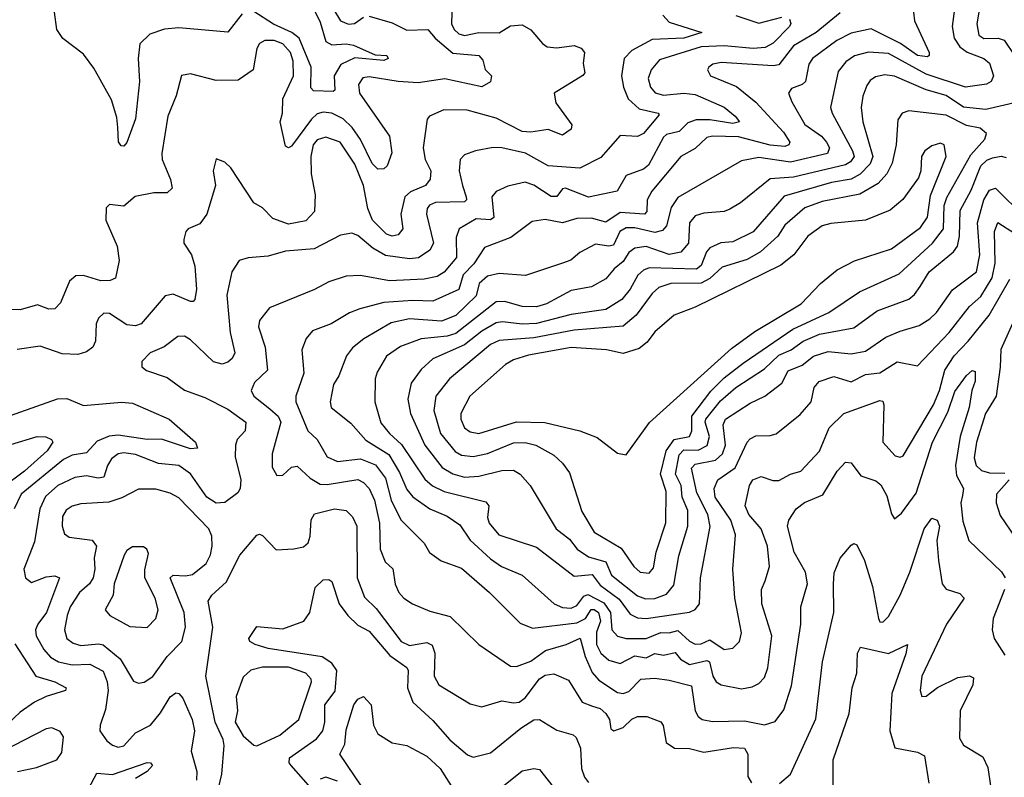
# Model space of a CAD drawing. Extents: x 1678431 to 1860718, y 384618 to 522882.
# Tile 259 of 473: x 1735874 to 1739286, y 491815 to 494439. Entities that reach past the tile are written whole.
import ezdxf

# ---------------------------------------------------------------- set-up
doc = ezdxf.new("R2010")
doc.units = 0

msp = doc.modelspace()

# ---------------------------------------------------------------- linework, layer by layer
at = {"layer": '0CON10XD'}
for points in [[(1737372, 494502), (1737370.2, 494425), (1737379.2, 494405), (1737395, 494389.7), (1737415, 494384), (1737465, 494394.8), (1737535, 494393.1), (1737575, 494418.1), (1737615, 494420.7), (1737645, 494403.5), (1737685, 494356.5), (1737702, 494345), (1737735, 494341.8), (1737795, 494349.7), (1737819.9, 494339.9), (1737830.5, 494325), (1737826.8, 494286.8), (1737832.2, 494255), (1737824.7, 494245.3), (1737725.4, 494185), (1737731.5, 494151.5), (1737786.7, 494075), (1737785, 494060), (1737755, 494039.5), (1737705, 494058.7), (1737645, 494049.1), (1737615, 494052), (1737525, 494097.7), (1737424.7, 494125.3), (1737343.1, 494126.9), (1737294, 494105), (1737285.6, 494094.4), (1737271.6, 493995), (1737279.2, 493955), (1737297.9, 493915), (1737296.6, 493886.6), (1737279.5, 493865), (1737227.9, 493842.1), (1737208.8, 493825), (1737194.4, 493765), (1737201.3, 493715), (1737185, 493693.8), (1737165, 493689.4), (1737145, 493696.4), (1737096.5, 493745), (1737080.6, 493785), (1737064.5, 493865), (1737035, 493938.2), (1736984.6, 494015), (1736935, 494032.1), (1736905, 494022.6), (1736891.2, 494005), (1736882.1, 493965), (1736883.3, 493905), (1736898.1, 493831.9), (1736895.3, 493775), (1736865, 493742), (1736805, 493730.9), (1736750.5, 493750.5), (1736715, 493787.8), (1736684.7, 493804.7), (1736605, 493925.8), (1736585, 493946), (1736555, 493957.5), (1736544, 493915), (1736552.5, 493865), (1736521.8, 493765), (1736498.3, 493731.7), (1736457.5, 493715), (1736449.2, 493705), (1736442.5, 493677.5), (1736442.7, 493665), (1736469.1, 493625), (1736480.7, 493585), (1736486.6, 493505), (1736480.6, 493469.4), (1736475, 493462.5), (1736465, 493463.3), (1736405, 493487.7), (1736377.7, 493482.3), (1736294.3, 493385.7), (1736275, 493378), (1736245, 493381.6), (1736185, 493421.5), (1736165, 493422.2), (1736146.7, 493405), (1736138.5, 493385), (1736136, 493325), (1736127.5, 493305), (1736105, 493288.1), (1736075, 493278.9), (1736021.1, 493281.1), (1735945, 493308.4), (1735865, 493296.9)], [(1736645, 494459.7), (1736594.7, 494395.3), (1736425, 494411.2), (1736375, 494406.4), (1736325, 494388.6), (1736289.6, 494355), (1736284.2, 494305), (1736288.2, 494225), (1736274.7, 494095.3), (1736245, 494013.8), (1736235, 494000.8), (1736225, 494002.5), (1736216.2, 494016.2), (1736213.4, 494065), (1736210.4, 494100.4), (1736191.8, 494161.8), (1736131, 494271), (1736095, 494319.3), (1736023.4, 494373.4), (1736001.8, 494405), (1735994.7, 494465)], [(1736892.6, 494475), (1736915, 494430), (1736935, 494363.5), (1736955, 494352.1), (1737005, 494355.1), (1737030.5, 494350.5), (1737105, 494317), (1737146.2, 494315), (1737150.8, 494305), (1737135, 494297.5), (1737035, 494306.6), (1736986.3, 494283.7), (1736963, 494245), (1736965.3, 494194.7), (1736959.7, 494190.3), (1736892.3, 494192.3), (1736882.4, 494202.4), (1736883.6, 494275), (1736842, 494375), (1736817, 494395), (1736753.7, 494423.7), (1736685, 494467.6)], [(1738717.6, 494462.4), (1738633.4, 494395), (1738555, 494348.8), (1738505, 494283), (1738485, 494278.9), (1738305, 494290.3), (1738276.2, 494285), (1738261.9, 494275), (1738257.1, 494265), (1738267.5, 494245), (1738357.5, 494207.5), (1738425, 494153.4), (1738520.8, 494049.2), (1738542.1, 494015), (1738539.5, 494005), (1738525, 493999.8), (1738475, 494004), (1738365, 494032.7), (1738275, 494035.2), (1738255, 494030.6), (1738215, 493992.9), (1738164.6, 493965), (1738064.2, 493845), (1738047.8, 493815), (1738046.5, 493775), (1738039.1, 493765), (1737955, 493770.9), (1737905, 493737.4), (1737855, 493751.5), (1737805, 493750.7), (1737755, 493735.7), (1737695, 493746.6), (1737650.1, 493739.9), (1737576.1, 493683.9), (1737485, 493650.4), (1737447.3, 493592.7), (1737411, 493555), (1737395, 493504), (1737305, 493464), (1737236.1, 493466.1), (1737135, 493459.8), (1737052.3, 493437.7), (1737016.1, 493423.9), (1736952.9, 493385), (1736888.4, 493361.6), (1736866.4, 493335), (1736850.9, 493295), (1736858.7, 493215), (1736831.1, 493135), (1736830.3, 493115), (1736872.2, 493015), (1736904.8, 492984.8), (1736939.6, 492925), (1736975, 492908.8), (1737055, 492917.6), (1737106.7, 492896.7), (1737141.3, 492851.3), (1737160.5, 492775), (1737195, 492706.9), (1737275.7, 492625.7), (1737293.3, 492593.3), (1737334.3, 492564.3), (1737405, 492539.2), (1737501.2, 492455), (1737607.9, 492347.9), (1737650.6, 492330.6), (1737805, 492350.1), (1737834.4, 492365), (1737854.1, 492395.9), (1737865, 492396.2), (1737879.4, 492385), (1737886.9, 492355), (1737873, 492317), (1737872.4, 492275), (1737887.6, 492245), (1737915, 492220), (1737955, 492208.7), (1738005, 492235.5), (1738045, 492228.2), (1738075, 492243.8), (1738105, 492237.1), (1738145, 492246.9), (1738164, 492224), (1738195, 492205.5), (1738255, 492218.8), (1738263.8, 492215), (1738276.2, 492165), (1738287.5, 492145), (1738305, 492134.7), (1738375, 492120.7), (1738412.6, 492127.4), (1738435, 492139.2), (1738455, 492160), (1738466.3, 492193.7), (1738480, 492305), (1738445.4, 492415), (1738444.6, 492465), (1738457.3, 492495), (1738472.7, 492545), (1738465.2, 492615), (1738442.8, 492675), (1738400.6, 492725), (1738387.4, 492755), (1738402.8, 492825), (1738414.6, 492845), (1738443.5, 492856.5), (1738483.2, 492843.2), (1738505, 492842.7), (1738545, 492864.7), (1738581.1, 492875), (1738645.5, 492944.5), (1738679.5, 493025), (1738730, 493075), (1738855, 493120), (1738865, 493117.5), (1738868.9, 493105), (1738865.5, 492975), (1738908, 492928), (1738925, 492923.4), (1738935, 492928), (1739040.3, 493105), (1739061.6, 493155), (1739079.5, 493225), (1739112, 493275), (1739161, 493325)], [(1738971.2, 494465), (1738974.2, 494435), (1739025.4, 494325), (1739025.6, 494315), (1739019.2, 494310.7), (1738985.5, 494315), (1738926, 494356), (1738825, 494407), (1738755, 494392), (1738705, 494367.3), (1738620.9, 494305), (1738608.1, 494285), (1738596.9, 494225), (1738585, 494214), (1738548.8, 494201.2), (1738538.5, 494185), (1738549.1, 494155), (1738595, 494075.4), (1738652.8, 494035), (1738669.3, 494015), (1738679.6, 493995), (1738673.1, 493975), (1738545, 493945.6), (1738435, 493961.6), (1738375, 493950.3), (1738155, 493822.7), (1738131.6, 493788.4), (1738115.7, 493725), (1738101.5, 493708.5), (1738075, 493701.5), (1738005, 493717.9), (1737975, 493718), (1737953.8, 493705), (1737932, 493658), (1737915, 493654.3), (1737869, 493661), (1737815, 493632.7), (1737784.2, 493605.8), (1737755, 493595.8), (1737626.6, 493553.4), (1737535, 493559.3), (1737495, 493551.1), (1737466, 493525), (1737455, 493482.6), (1737385, 493414.5), (1737335, 493394.8), (1737225, 493402.4), (1737161.5, 493388.5), (1737066.4, 493333.6), (1737027.5, 493302.5), (1737005.7, 493274.3), (1736980, 493205), (1736961.6, 493175), (1736949.3, 493115), (1736953.3, 493095), (1737021.4, 493041.4), (1737072.7, 492982.7), (1737152.4, 492932.4), (1737190.1, 492870.1), (1737215, 492811.3), (1737235.7, 492785.7), (1737294.5, 492744.5), (1737355, 492719.5), (1737399.5, 492689.5), (1737435, 492636), (1737505, 492571.9), (1737543.5, 492545), (1737614.8, 492514.8), (1737725.5, 492415.5), (1737755, 492403.3), (1737785, 492400.7), (1737805, 492409.8), (1737828.2, 492441.8), (1737842.3, 492447.7), (1737898.4, 492418.4), (1737921.4, 492385), (1737925.7, 492325), (1737945, 492303.1), (1737975, 492295.6), (1738045, 492294.8), (1738095, 492316.1), (1738125, 492314.5), (1738155, 492323), (1738195, 492285.7), (1738215, 492275.3), (1738235, 492277.3), (1738265, 492290.8), (1738315, 492257.1), (1738345, 492262.1)], [(1736958.5, 494478.5), (1736985, 494435.4), (1737013.2, 494423.2), (1737034.1, 494425.9), (1737065, 494448.1)], [(1739113.8, 494476.2), (1739104.7, 494415), (1739111.9, 494375), (1739131.9, 494345), (1739157, 494327), (1739215.5, 494305), (1739235, 494288.2), (1739248.5, 494245), (1739240.5, 494225), (1739224.7, 494215.3), (1739152, 494205), (1739015, 494250.8), (1738885, 494321.6), (1738815, 494326.6), (1738766.4, 494313.6), (1738737.1, 494292.9), (1738710.5, 494259.5), (1738684.1, 494135), (1738689.2, 494115), (1738760, 493985), (1738765.1, 493964.9), (1738753.3, 493946.7), (1738735, 493936.4), (1738603.3, 493905), (1738555, 493893.6), (1738475, 493887.4), (1738372.1, 493805), (1738335, 493782.4), (1738315, 493774.2), (1738245, 493769.2), (1738215, 493759.4), (1738195.2, 493734.8), (1738191.7, 493665), (1738165, 493633.9), (1738125, 493625.5), (1738045, 493653.2), (1738005, 493647.9), (1737985, 493632.5), (1737965, 493601.4), (1737933.9, 493576.1), (1737905, 493541.1), (1737855, 493514.1), (1737785, 493500.5), (1737699.6, 493455), (1737665, 493444.5), (1737615, 493445.2), (1737555, 493463.3), (1737525, 493462), (1737385, 493352.4), (1737355, 493343.1), (1737265, 493333.7), (1737193.2, 493306.8), (1737145, 493273.8), (1737112.4, 493217.6), (1737105.4, 493195), (1737104.7, 493115), (1737125, 493042.1), (1737154.7, 493005), (1737197.1, 492967.1), (1737277.5, 492847.5), (1737303.7, 492823.7), (1737345, 492804.4), (1737488.9, 492768.9), (1737499.2, 492755), (1737495.3, 492715), (1737500.6, 492695), (1737533.8, 492655), (1737665, 492612.1), (1737795, 492510.8), (1737857.6, 492517.6), (1737885, 492480.3), (1737951.5, 492431.5), (1737989.3, 492379.3), (1738015, 492366.7), (1738045, 492364.5)], [(1739197.3, 494465), (1739190.2, 494425), (1739197.6, 494385), (1739215, 494373.7), (1739265, 494374.8), (1739285, 494367.7), (1739321.4, 494315)], [(1738102.5, 494455), (1738125, 494430.4), (1738238, 494395), (1738174.9, 494374.9), (1738065, 494370.8), (1737995, 494332), (1737969, 494305), (1737959.6, 494245), (1737966.2, 494205), (1737982.5, 494165), (1738020.7, 494130.7), (1738086, 494115), (1738089.4, 494109.4), (1738035, 494044.7), (1738015, 494033.9), (1737955, 494037.8), (1737888.1, 493961.9), (1737815, 493924.6), (1737705, 493932.9), (1737626.4, 493976.4), (1737544.7, 493995.3), (1737515, 493996.3), (1737453.8, 493985), (1737415, 493970.5), (1737400.4, 493955), (1737397, 493915), (1737408, 493865), (1737421.4, 493825), (1737422.1, 493815), (1737415, 493808.5), (1737315, 493805.2), (1737293.8, 493796.2), (1737285.4, 493785), (1737283.4, 493765), (1737307.1, 493665), (1737295, 493640.9), (1737255.5, 493614.5), (1737225, 493611), (1737141.6, 493621.6), (1737097.8, 493647.8), (1737045, 493691.8), (1737025, 493700), (1736985, 493692.7), (1736894.4, 493645.6), (1736795, 493637.1), (1736735, 493620), (1736665, 493613.8), (1736634.3, 493605), (1736608.5, 493565), (1736591.1, 493485), (1736603.4, 493355), (1736618.9, 493285), (1736610.4, 493265), (1736595, 493252.4), (1736575, 493245.8), (1736545, 493253.4), (1736465, 493330), (1736445, 493342.2), (1736422.1, 493342.1), (1736373.8, 493306.2), (1736325.7, 493285), (1736297.1, 493255), (1736297, 493237), (1736313.5, 493223.5), (1736385, 493200), (1736445, 493156), (1736515, 493130), (1736595, 493089.4), (1736656.8, 493045), (1736655.4, 493015), (1736627.3, 492985), (1736621.2, 492965), (1736620, 492925), (1736640.3, 492845), (1736637.7, 492815), (1736629.7, 492800.3), (1736585, 492766.6), (1736555, 492764.2), (1736521.8, 492785), (1736465.6, 492865.6), (1736425, 492894.3), (1736355, 492901.9), (1736275, 492933.1), (1736235, 492939), (1736214.4, 492935), (1736192.2, 492917.8), (1736178, 492895), (1736165, 492853.7), (1736145, 492850.6), (1736105, 492858.8), (1736065, 492853.5), (1736005.3, 492825), (1735962.7, 492787.3)], [(1738541.2, 494441.2), (1738546.2, 494426.2), (1738541.9, 494415), (1738485, 494357.8), (1738457.4, 494342.6), (1738415, 494339.7), (1738315, 494349), (1738235, 494345.3), (1738090.6, 494299.4), (1738062.5, 494265), (1738051.9, 494235), (1738059.7, 494205), (1738076.1, 494186.1), (1738105, 494177.8), (1738175, 494184.8), (1738215, 494179.5), (1738315, 494135.7), (1738353.3, 494105), (1738368.1, 494085), (1738345, 494079.4), (1738265, 494092), (1738218.1, 494091.9), (1738188.6, 494081.4), (1738158.6, 494051.4), (1738115, 494041.6), (1738105, 494032.5), (1738053.2, 493935), (1738035, 493921), (1737975, 493899.6), (1737944.3, 493845), (1737845, 493824), (1737765, 493855.2), (1737755, 493852.5), (1737735, 493826.9), (1737715, 493826.5), (1737655, 493865.7), (1737625, 493876.4), (1737565, 493862.5), (1737525, 493843.6), (1737510, 493825), (1737516.8, 493753.2), (1737505, 493745.6), (1737455, 493749.5), (1737396.9, 493715), (1737385.9, 493684.1), (1737387.5, 493615), (1737345, 493564.7), (1737320.2, 493549.8), (1737275, 493539.8), (1737155, 493534), (1737055, 493552.8), (1737005, 493550.3), (1736945, 493531.3), (1736895, 493503.9), (1736739.7, 493440.3), (1736705, 493397.1), (1736700.7, 493375), (1736724, 493304), (1736732.8, 493225), (1736687.6, 493182.4), (1736676.2, 493155), (1736684.6, 493135), (1736740.9, 493090.9), (1736769.6, 493065), (1736779, 493045), (1736748, 492935), (1736748.3, 492888.3), (1736765, 492860), (1736785, 492861.1), (1736815, 492888.5), (1736835, 492892.5), (1736880.8, 492850.8), (1736915, 492829.8), (1736938.6, 492828.6), (1737045, 492846.5), (1737065, 492835.9), (1737085, 492814.7), (1737103, 492775), (1737120, 492695), (1737123.4, 492605), (1737140.5, 492560.5), (1737166.5, 492536.5), (1737175, 492484), (1737187.9, 492455), (1737205, 492435.5), (1737235, 492415.5), (1737295, 492390), (1737365, 492372.1), (1737464.3, 492275), (1737575, 492199.5), (1737595, 492198.8), (1737645, 492216.5), (1737696.2, 492253.8), (1737767.1, 492275), (1737816, 492296), (1737833, 492233), (1737857.7, 492177.7), (1737881.2, 492151.2), (1737945, 492108.2), (1737965, 492104.8), (1737985, 492112.1), (1738025.8, 492154.2), (1738075, 492158.4), (1738125, 492150.7), (1738201.4, 492131.4), (1738214.8, 492045), (1738225, 492025.5), (1738238.6, 492015), (1738275, 492008.2), (1738385, 492009.6), (1738455, 491996.8), (1738492.2, 492007.8), (1738521.7, 492048.3), (1738548.8, 492131.2), (1738580.8, 492345), (1738580.8, 492405), (1738603.6, 492485), (1738597.3, 492525), (1738557.7, 492595), (1738534.6, 492685), (1738539.4, 492705), (1738564.4, 492745), (1738593, 492767), (1738656.6, 492793.4), (1738706.2, 492875), (1738735, 492906.7), (1738755, 492904.4), (1738789.2, 492859.3), (1738841.2, 492841.2), (1738857.8, 492827.8), (1738879.1, 492789.1), (1738895, 492727.5), (1738905, 492710), (1738930.2, 492729.8), (1738981, 492799), (1739037.3, 492975), (1739090.6, 493079.4), (1739115, 493151.1), (1739155, 493206.9), (1739175, 493224.3), (1739185, 493220), (1739185, 493186.7), (1739173.4, 493155), (1739164.4, 493095), (1739132.7, 492995), (1739116.5, 492895), (1739120.2, 492860.2), (1739144.1, 492815), (1739141.2, 492791.2), (1739135.2, 492765), (1739142, 492702), (1739162.7, 492635), (1739276.1, 492526.1), (1739289.1, 492505)], [(1737085, 494451.1), (1737165, 494428.2), (1737215, 494402.5), (1737287.5, 494405), (1737313, 494375), (1737375, 494322.5), (1737464.6, 494314.6), (1737479.1, 494299.1), (1737486.8, 494266.8), (1737508.6, 494245), (1737505, 494224.3), (1737475, 494205.9), (1737346.4, 494233.6), (1737255, 494220), (1737185.6, 494224.4), (1737085, 494241.2), (1737062.6, 494237.4), (1737047.2, 494215), (1737051.6, 494185), (1737154.7, 494035), (1737162.8, 493977.2), (1737147.6, 493932.4), (1737135, 493922.1), (1737115, 493921.1), (1737095, 493940.3), (1737055, 494024.2)], [(1738355, 494453.5), (1738435, 494427.4), (1738515, 494448.2)], [(1737055, 494024.2), (1737026.2, 494065), (1736995, 494095.2), (1736955, 494114.8), (1736925, 494119), (1736905, 494112.5), (1736885, 494094.3), (1736815, 494000.9), (1736805, 493995.6), (1736795, 494000.8), (1736775.9, 494085), (1736784.5, 494115), (1736786, 494165), (1736822, 494245), (1736820.8, 494295), (1736811.5, 494325), (1736785.1, 494355.1), (1736755, 494366.7), (1736723, 494367), (1736705, 494356.4), (1736695, 494339.2), (1736682.9, 494265), (1736630.5, 494229.5), (1736555, 494228.2), (1736465, 494251.8), (1736434.7, 494245.3), (1736416, 494175), (1736386.9, 494105), (1736366, 493975), (1736366.9, 493955), (1736396.7, 493885), (1736401.5, 493855), (1736385, 493839.1), (1736338.7, 493838.7), (1736273.4, 493826.6), (1736235, 493792.5), (1736185, 493798.6), (1736172.8, 493787.2), (1736172.2, 493745), (1736210.8, 493655), (1736218, 493605), (1736205, 493544), (1736187.5, 493535), (1736155, 493534.1), (1736095, 493552.8), (1736067.8, 493552.2), (1736046.6, 493533.4), (1736015, 493458), (1735995, 493437.1), (1735975, 493436.7), (1735935, 493451.1), (1735875, 493433.6), (1735845, 493435.6)], [(1739335.9, 494154.1), (1739222, 494128), (1739145, 494135.5), (1739085, 494176.3), (1739015, 494195.8), (1738905, 494243), (1738871.5, 494248.5), (1738839.2, 494240.8), (1738821.2, 494228.8), (1738809.1, 494210.9), (1738795.7, 494174.3), (1738790.2, 494135), (1738795.3, 494085), (1738830.3, 493965), (1738820.7, 493939.3), (1738786.7, 493903.3), (1738755, 493886.5), (1738686.7, 493875), (1738522.7, 493827.3), (1738415.4, 493704.6), (1738345, 493669.7), (1738303.7, 493666.3), (1738265, 493648.9), (1738253.4, 493635), (1738235, 493588), (1738219.2, 493575), (1738055, 493579), (1738035, 493571.2), (1738016.2, 493553.8), (1737989.6, 493505), (1737960.5, 493469.5), (1737905.5, 493435), (1737785, 493417.7), (1737665, 493386.9), (1737615, 493384.6), (1737547.1, 493392.9), (1737525, 493389.2), (1737475, 493360.3), (1737415, 493312.1), (1737305, 493264.2), (1737265, 493227.7), (1737230.5, 493179.5), (1737218.5, 493125), (1737228.4, 493075), (1737277.5, 492965), (1737337.9, 492887.9), (1737375, 492865.5), (1737415, 492854.5), (1737465, 492857.8), (1737545, 492877.5), (1737585, 492878.2), (1737608.1, 492865), (1737642.7, 492825), (1737733.1, 492675), (1737778.9, 492638.9), (1737805.9, 492605), (1737845, 492578.5), (1737905, 492560.8), (1737925, 492514.8), (1738015, 492443.4), (1738042.3, 492432.3)], [(1738055, 492521.5), (1738070, 492540), (1738079, 492595), (1738113.4, 492696.6), (1738114, 492805), (1738093.9, 492865), (1738113.7, 492945), (1738141.6, 492985), (1738195.2, 492995), (1738202.9, 493015), (1738202.6, 493065), (1738268.3, 493151.7), (1738315, 493198.6), (1738380.6, 493249.4), (1738552.5, 493367.5), (1738677.5, 493425), (1738783.8, 493496.2), (1738921.5, 493558.5), (1739036.9, 493665), (1739075.2, 493715), (1739077.1, 493795), (1739086.9, 493823.1), (1739169.4, 493970.6), (1739218.8, 494025), (1739224.7, 494045), (1739202.8, 494062.8), (1739155, 494072.9), (1739085, 494108.4), (1738955, 494122.9), (1738932.5, 494115), (1738917.5, 494092.5), (1738911.6, 494005), (1738897.7, 493942.3), (1738879.2, 493905), (1738848.5, 493871.5), (1738785.7, 493834.3), (1738655, 493809.7), (1738595, 493787.3), (1738525, 493727.1), (1738501.2, 493688.8), (1738441.2, 493635), (1738395, 493607.9), (1738308.6, 493581.4), (1738265, 493542.3), (1738235, 493526.8), (1738130, 493525), (1738088.2, 493511.8), (1738065, 493490.6), (1738010.6, 493415), (1737965, 493377), (1737795, 493364), (1737655, 493337.1), (1737535, 493327.6), (1737505, 493313.9), (1737363.4, 493195), (1737315.3, 493135), (1737308.3, 493085), (1737331.7, 493005), (1737382.6, 492942.6), (1737405, 492930.8), (1737445, 492925.6), (1737495, 492935.9), (1737585, 492972.8), (1737625, 492974.8), (1737662.2, 492965), (1737725, 492930.3), (1737755, 492902.5), (1737779, 492869), (1737821.8, 492735), (1737865, 492663.8), (1737958.3, 492608.3), (1738002.3, 492545), (1738023.6, 492525), (1738055, 492521.5)], [(1737975, 492931.2), (1738056, 493044), (1738340.3, 493299.7), (1738421, 493359), (1738581.8, 493455), (1738648.5, 493525), (1738707.1, 493572.9), (1738766.7, 493603.2), (1738895, 493645.4), (1738995, 493719.1), (1739019.6, 493755), (1739030.4, 493829.6), (1739084.4, 493965), (1739078, 494005), (1739065, 494010.8), (1739035, 494002.2), (1739010, 493985), (1738998.6, 493965), (1738996.9, 493915), (1738988.5, 493891.5), (1738933.8, 493816.2), (1738890.9, 493779.1), (1738805, 493744.6), (1738685, 493733.4), (1738655, 493724.6), (1738605, 493688.9), (1738556.1, 493623.9), (1738511.5, 493588.5), (1738215, 493443.1), (1738142, 493415), (1738075, 493357.3), (1738048.1, 493321.9), (1738020.4, 493299.6), (1737965, 493282.5), (1737907.5, 493295), (1737785, 493302.9), (1737636.8, 493276.8), (1737585, 493260.8), (1737557.5, 493245), (1737433.9, 493135), (1737402.8, 493075), (1737402, 493055), (1737415.4, 493025), (1737435, 493010.9), (1737465, 493005.7), (1737595, 493045.7), (1737693.2, 493043.2), (1737815, 493014.6), (1737875, 492992.2), (1737945, 492937.5), (1737975, 492931.2)], [(1738042.3, 492432.3), (1738075, 492433.4), (1738115, 492449.3), (1738140.2, 492479.8), (1738158.1, 492581.9), (1738189.2, 492685), (1738189.1, 492739.1), (1738169.7, 492785), (1738165.7, 492825), (1738146.9, 492865), (1738158.7, 492931.3), (1738175, 492948.6), (1738225, 492947.8), (1738255.7, 492964.3), (1738264, 492995), (1738248.8, 493045), (1738251.1, 493055), (1738301.9, 493118.1), (1738355, 493164.8), (1738455, 493229), (1738505, 493277.2), (1738547.6, 493295), (1738588.7, 493325), (1738645, 493349.4), (1738765, 493371.2), (1738845, 493430), (1738955, 493470.3), (1738975, 493486.8), (1738994.2, 493515), (1739025.3, 493565), (1739109.3, 493635), (1739123.3, 493655), (1739131.2, 493688.8), (1739132.4, 493777.6), (1739171.5, 493848.5), (1739205, 493932.7), (1739225, 493951.9), (1739245, 493960.4), (1739275, 493966.3), (1739291.9, 493961.9)], [(1738045, 492364.5), (1738195, 492386.7), (1738214.1, 492395.9), (1738229.5, 492415), (1738232.9, 492505), (1738266.9, 492683.1), (1738258.4, 492725), (1738219.8, 492799.8), (1738201.5, 492885), (1738215, 492899.7), (1738285, 492913.1), (1738309, 492935), (1738319.4, 492965), (1738311.8, 493035), (1738320, 493055), (1738405, 493111.1), (1738456.2, 493135), (1738515, 493180), (1738537.2, 493222.8), (1738585, 493242.7), (1738625, 493273.8), (1738675, 493289.6), (1738755, 493281.7), (1738805, 493290.4), (1738875, 493339.2), (1738925, 493359.5), (1738990.7, 493379.3), (1739027.5, 493402.5), (1739050.6, 493425), (1739106.4, 493503.6), (1739189.2, 493565), (1739200.6, 493625), (1739193.5, 493735), (1739215.5, 493815), (1739235, 493848), (1739255, 493855.3), (1739356.2, 493756.2)], [(1738345, 492262.1), (1738368.2, 492285), (1738374.6, 492315), (1738351.9, 492435), (1738345.2, 492535.2), (1738354.7, 492655), (1738337.9, 492705), (1738283.8, 492785), (1738280.8, 492815), (1738293.3, 492845), (1738353.1, 492886.9), (1738394.5, 492975.5), (1738405, 492987.1), (1738425, 492997.8), (1738475, 492998.5), (1738495, 493004.5), (1738578.8, 493071.2), (1738616.4, 493115), (1738626.6, 493165), (1738644.8, 493185.2), (1738695, 493203.4), (1738755.2, 493184.8), (1738805, 493209.4), (1738855, 493215.7), (1738915, 493253.8), (1738985, 493240), (1739095.3, 493355), (1739164.8, 493445), (1739205, 493480.5), (1739243.8, 493545), (1739253.9, 493595), (1739252, 493705), (1739263.7, 493736.3), (1739325, 493697)], [(1739161, 493325), (1739233, 493415), (1739305, 493540)], [(1739340.7, 493445), (1739273.9, 493296.1), (1739272.1, 493235), (1739257.3, 493135), (1739221, 493075), (1739189, 492975), (1739181.1, 492921.1), (1739188.4, 492895), (1739207, 492877), (1739235, 492869), (1739287.8, 492867.8)], [(1735805, 493054.7), (1736005, 493125.2), (1736036.5, 493126.5), (1736095, 493102.4), (1736226, 493114), (1736265, 493110.5), (1736391.5, 493055), (1736482.5, 492975), (1736489.2, 492955), (1736465, 492952.7), (1736365, 492985.3), (1736315.2, 492984.8), (1736215, 492999.2), (1736184, 492996), (1736141.5, 492978.5), (1736105, 492938.6), (1736055, 492930.9), (1736025, 492915.2), (1735878.9, 492795), (1735854.8, 492745)], [(1735842.6, 492967.4), (1735934.6, 492994.6), (1735963.6, 492993.6), (1735983.8, 492985), (1735988, 492975), (1735969.1, 492945), (1735890.5, 492875), (1735812.7, 492817.3)], [(1739302.3, 492845), (1739259.2, 492795), (1739257.9, 492765), (1739271.2, 492721.2), (1739323.1, 492645)], [(1735962.7, 492787.3), (1735943, 492745), (1735925, 492630), (1735888.2, 492535), (1735893.5, 492505), (1735915, 492488.9), (1735965, 492509), (1735995, 492512), (1736011.1, 492505), (1735966, 492385), (1735936, 492345), (1735928.6, 492325), (1735930.8, 492305), (1735957.5, 492257.5), (1735980.8, 492230.8), (1736007.8, 492215), (1736055, 492203.8), (1736116.4, 492206.4), (1736162.3, 492182.3), (1736176.8, 492145), (1736179.6, 492115), (1736170.6, 492049.4), (1736152.1, 491995), (1736151.5, 491975), (1736175, 491940.5), (1736195, 491925.4), (1736215, 491919.1), (1736235, 491923.3), (1736275, 491968.2), (1736326.9, 491995), (1736362.1, 492037.9), (1736395, 492092.9), (1736415, 492106.7), (1736425, 492104.4), (1736438.6, 492088.6), (1736471.5, 492015), (1736479.2, 491975), (1736467.3, 491905), (1736487.7, 491835), (1736486.2, 491805)], [(1736285, 492141.2), (1736305, 492143.8), (1736335, 492163.2), (1736385, 492232.9), (1736435.4, 492285), (1736447.7, 492335), (1736443, 492385), (1736395.4, 492505), (1736405, 492515.3), (1736448, 492512), (1736472.8, 492517.2), (1736519.3, 492555), (1736534.7, 492585), (1736540.8, 492615), (1736539.4, 492649.4), (1736528.7, 492675), (1736425, 492782.2), (1736395, 492798.4), (1736345, 492812.5), (1736285, 492812.1), (1736227.8, 492782.2), (1736182.7, 492767.3), (1736085, 492762.2), (1736055, 492754), (1736035, 492740), (1736022.3, 492717.7), (1736020.8, 492685), (1736028.4, 492658.4), (1736045, 492646.9), (1736125, 492636), (1736139.7, 492615), (1736131.1, 492575), (1736133.4, 492535), (1736128, 492505), (1736115.8, 492485), (1736080.8, 492455), (1736048.1, 492405), (1736037.9, 492375), (1736028.3, 492325), (1736036.6, 492295), (1736058.9, 492278.9), (1736085, 492270.7), (1736147.3, 492277.3), (1736163.4, 492273.4), (1736221.7, 492225), (1736268, 492148), (1736285, 492141.2)], [(1736562.6, 491777.4), (1736574.6, 491825), (1736582.1, 491925), (1736578.9, 491945), (1736551.1, 492005), (1736518.4, 492165), (1736542.5, 492335), (1736526.9, 492425), (1736539.1, 492445), (1736589, 492491), (1736636.2, 492583.8), (1736695, 492653.1), (1736705, 492657.1), (1736715, 492652.5), (1736762.2, 492602.2), (1736824.1, 492605.9), (1736857.5, 492612.5), (1736873.6, 492626.4), (1736880.6, 492649.4), (1736883.2, 492706.8), (1736895, 492727.5), (1736964.7, 492744.7), (1737005, 492738.2), (1737027.4, 492717.4), (1737042.5, 492685), (1737043, 492505), (1737068.7, 492438.7), (1737109, 492399), (1737195.3, 492285), (1737225, 492271.2), (1737285, 492281.7), (1737302.7, 492272.7), (1737312.4, 492245), (1737310, 492165), (1737325.8, 492135), (1737435, 492068.9), (1737475, 492059.1), (1737545, 492079.5), (1737585, 492072.4), (1737605, 492075.2), (1737625, 492090.3), (1737675, 492155.2), (1737695, 492168.9), (1737725, 492172.8), (1737775, 492150.5), (1737823.2, 492075), (1737858.6, 492061.4), (1737885, 492053.3), (1737905, 492036.1), (1737918.2, 492015), (1737922.7, 491982.7), (1737932.5, 491975), (1737965, 491986.7), (1737994.5, 492015.5), (1738015, 492024.7), (1738047.5, 492025), (1738095, 492006.9), (1738103.8, 491993.8), (1738114.5, 491935), (1738143.3, 491915), (1738195, 491914.7), (1738245, 491901.9), (1738347.7, 491917.7), (1738385, 491915.9), (1738397, 491895), (1738397.1, 491817.1), (1738410, 491795)], [(1738506.9, 491793.1), (1738545.5, 491825), (1738633.2, 492016.8), (1738655.7, 492214.3), (1738694.7, 492385.3), (1738693.5, 492483.5), (1738696.6, 492523.4), (1738716.7, 492573.3), (1738755, 492618.8), (1738765, 492624), (1738775, 492620), (1738801.1, 492565), (1738829.3, 492475), (1738849.6, 492365), (1738855, 492353.1), (1738865, 492351.8), (1738885, 492371.5), (1738925.3, 492445), (1738958.7, 492525), (1739007.8, 492675), (1739035, 492711.9), (1739053.1, 492705), (1739060.9, 492685), (1739052.5, 492635), (1739058.1, 492565), (1739070.9, 492485), (1739085, 492466.2), (1739131.5, 492451.5), (1739146.7, 492435), (1739085.9, 492345), (1738999.6, 492165), (1738993.8, 492115), (1739000, 492095), (1739015, 492095.8), (1739054.7, 492125.3), (1739125, 492159.7), (1739165, 492166.2), (1739179.2, 492159.2), (1739177.2, 492135), (1739133.5, 492045), (1739130.4, 491950.4), (1739145, 491925.5), (1739211.9, 491885), (1739228.8, 491848.8), (1739238.1, 491785)], [(1736315, 492333.6), (1736345.6, 492364.4), (1736353.6, 492395), (1736342.5, 492435), (1736307.1, 492505), (1736307.1, 492532.9), (1736319.4, 492589.4), (1736313.8, 492605), (1736303, 492613), (1736265, 492613.1), (1736245, 492600.6), (1736235.9, 492584.1), (1736200.8, 492485), (1736197.1, 492445), (1736170, 492395), (1736185.4, 492375.4), (1736255, 492336.9), (1736315, 492333.6)], [(1736875, 491787.6), (1736814.7, 491855), (1736807.6, 491865), (1736808.5, 491881.5), (1736902.2, 491947.8), (1736923.9, 491975), (1736931, 492005), (1736931.6, 492065), (1736966.6, 492113.4), (1736972.9, 492185), (1736955, 492210.2), (1736921.6, 492231.6), (1736735, 492260.2), (1736689.2, 492275), (1736670.8, 492285), (1736667.5, 492295), (1736695, 492337.1), (1736785, 492328.8), (1736858.5, 492355), (1736879.6, 492385), (1736897.6, 492472.4), (1736925, 492498.5), (1736945, 492499.4), (1736955, 492492.5), (1736980.3, 492415), (1737010.9, 492375), (1737045, 492342.1), (1737085, 492320.5), (1737156.7, 492236.6), (1737215.3, 492195), (1737219.7, 492185), (1737217.8, 492125), (1737236.2, 492075), (1737305, 492010.9), (1737364.6, 491944.6), (1737425, 491892.1), (1737445, 491884.6), (1737505, 491899.6), (1737610.9, 491985), (1737655, 492014), (1737675, 492014.5), (1737735, 491977.9), (1737792, 491962), (1737802.6, 491952.6), (1737817.5, 491915), (1737820.9, 491845), (1737831.2, 491815), (1737845, 491796.4)], [(1739286.6, 492465), (1739247.7, 492365), (1739243.6, 492325), (1739250.9, 492295), (1739287.9, 492237.9)], [(1735856.8, 492276.8), (1735930, 492165), (1735995.6, 492145), (1736034.2, 492125), (1736032, 492115), (1735965, 492094.3), (1735925, 492074.3), (1735875, 492040.6), (1735835, 492001.8)], [(1738692.5, 491775), (1738692.5, 491875), (1738748.8, 492035), (1738759.1, 492125), (1738774.5, 492175), (1738776.7, 492245), (1738787.5, 492265), (1738885, 492243.1), (1738950, 492275), (1738945, 492242), (1738896.6, 492105), (1738888.9, 491975), (1738906.7, 491916.7), (1738985, 491902.1), (1739008.9, 491888.9), (1739024, 491794)], [(1736695, 491923.5), (1736775, 491960.7), (1736841.1, 492015), (1736885.3, 492145), (1736884.1, 492155), (1736864.7, 492175), (1736805, 492195.8), (1736715, 492196.3), (1736674.8, 492185.2), (1736648.5, 492161.5), (1736623.3, 492095), (1736628, 492045), (1736620.5, 492005), (1736648.4, 491958.4), (1736685, 491925.7), (1736695, 491923.5)], [(1737085, 491744.5), (1736983.5, 491895), (1737000.2, 491929.8), (1737005, 491978.8), (1737031.8, 492065), (1737045, 492085.7), (1737065, 492094), (1737092.2, 492065), (1737099.8, 491995), (1737115, 491965.4), (1737165, 491933.9), (1737215, 491924.6), (1737285, 491888.2), (1737330.4, 491845), (1737390.5, 491750.5)], [(1735865.9, 491834.1), (1735931.9, 491848.1), (1736002, 491875), (1736019.8, 491900.2), (1736025.5, 491955), (1736013.6, 491973.6), (1735985, 491985.6), (1735965, 491982.2), (1735815, 491904.8)], [(1736112.5, 491775), (1736140.6, 491829.4), (1736195, 491824.8), (1736315, 491866.1), (1736326.7, 491865), (1736334.2, 491855), (1736315.6, 491835), (1736275, 491810.3)], [(1737545, 491780.8), (1737615, 491836.9), (1737655, 491845.4), (1737675, 491841.3), (1737735.6, 491765)], [(1736975, 491801.1), (1736935, 491814.7), (1736915, 491808)]]:
    msp.add_lwpolyline(points, dxfattribs=at)

doc.saveas('drawing.dxf')
